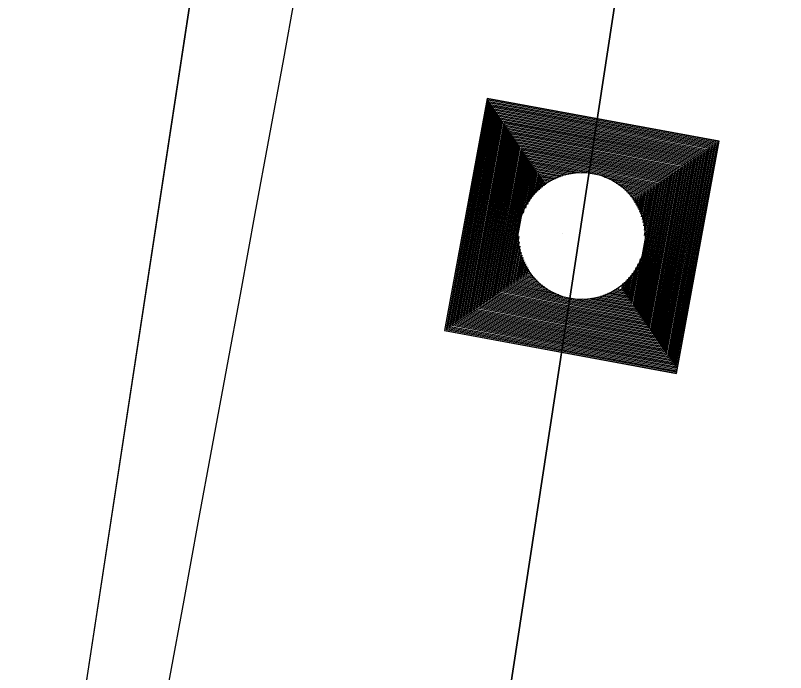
# Model space of a CAD drawing. Extents: x 14104283 to 14120882, y 8635219 to 8671666.
# Drawn here: x 14107901.59 to 14107923.59, y 8639719.51 to 8639738.27 of the extents above; entities that cross this region are included whole.
import ezdxf

# ---------------------------------------------------------------- set-up
doc = ezdxf.new("R2010")
doc.units = 0
for name, color, linetype in [('dsnCellElements', 7, 'Continuous'), ('dsnNonPlotable', 7, 'Continuous'), ('dsnPaintPlaceBrokenLineWhite', 7, 'Continuous'), ('dsnPaintPlaceEdgeLineLeftYellow', 7, 'Continuous'), ('dsnPaintPlaceEdgeLineRightWhite', 7, 'Continuous'), ('dsnShadingPaved', 7, 'Continuous'), ('dsnStdLabel', 7, 'Continuous'), ('dsnStgShadingPrevPav', 7, 'Continuous')]:
    doc.layers.add(name, color=color, linetype=linetype)

msp = doc.modelspace()

# ---------------------------------------------------------------- linework, layer by layer
at = {"layer": 'dsnCellElements'}
msp.add_circle((14107917.77, 8639731.972), 1.815, dxfattribs=at)
at = {"layer": 'dsnNonPlotable'}
msp.add_line((14107917.226, 8639732.032), (14107917.226, 8639732.029), dxfattribs=at)
at = {"layer": 'dsnPaintPlaceBrokenLineWhite'}
msp.add_line((14107897.232, 8639597.803), (14108002.801, 8640289.797), dxfattribs=at)
at = {"layer": 'dsnPaintPlaceEdgeLineLeftYellow'}
msp.add_arc((14088910.944, 8643520.525), 19430.018, 347.6454697, 348.764283, dxfattribs=at)
at = {"layer": 'dsnPaintPlaceEdgeLineRightWhite'}
msp.add_line((14107908.713, 8639752.631), (14107885.369, 8639599.613), dxfattribs=at)
msp.add_arc((14089678.7, 8643364.108), 18658.5, 347.6102117, 348.7760361, dxfattribs=at)
at = {"layer": 'dsnShadingPaved'}
for p, q in [((14107885.369, 8639599.613), (14107990.938, 8640291.607)), ((14108002.801, 8640289.797), (14107897.232, 8639597.803))]:
    msp.add_line(p, q, dxfattribs=at)
for centre, radius, start, end in [((14089678.7, 8643364.108), 18628, 347.714933, 348.7760361), ((14089678.7, 8643364.108), 18640, 347.714933, 348.7760361), ((14088910.944, 8643520.525), 19430.018, 347.6454697, 348.764283), ((14089678.7, 8643364.108), 18658.5, 347.6102117, 348.7760361)]:
    msp.add_arc(centre, radius, start, end, dxfattribs=at)
at = {"layer": 'dsnStdLabel'}
for points in [[(14107920.472, 8639728.048), (14107921.695, 8639734.674), (14107915.068, 8639735.897), (14107913.846, 8639729.27), (14107920.472, 8639728.048)], [(14107920.468, 8639728.048), (14107921.69, 8639734.671), (14107915.071, 8639735.893), (14107913.85, 8639729.273), (14107920.473, 8639728.051)], [(14107920.465, 8639728.049), (14107921.686, 8639734.668), (14107915.074, 8639735.888), (14107913.854, 8639729.276), (14107920.473, 8639728.055)], [(14107920.457, 8639728.206), (14107921.644, 8639734.639), (14107915.103, 8639735.846), (14107913.896, 8639729.305), (14107920.48, 8639728.091)], [(14107920.428, 8639728.248), (14107921.602, 8639734.61), (14107915.132, 8639735.804), (14107913.939, 8639729.335), (14107920.486, 8639728.126)], [(14107920.399, 8639728.29), (14107921.559, 8639734.581), (14107915.161, 8639735.761), (14107913.981, 8639729.364), (14107920.493, 8639728.162)], [(14107920.37, 8639728.333), (14107921.517, 8639734.552), (14107915.191, 8639735.719), (14107914.023, 8639729.393), (14107920.457, 8639728.206)], [(14107920.34, 8639728.375), (14107921.475, 8639734.523), (14107915.22, 8639735.677), (14107914.066, 8639729.422), (14107920.428, 8639728.248)], [(14107920.311, 8639728.417), (14107921.433, 8639734.494), (14107915.249, 8639735.635), (14107914.108, 8639729.451), (14107920.399, 8639728.29)], [(14107920.282, 8639728.459), (14107921.39, 8639734.465), (14107915.278, 8639735.592), (14107914.15, 8639729.48), (14107920.37, 8639728.333)], [(14107920.253, 8639728.502), (14107921.348, 8639734.435), (14107915.307, 8639735.55), (14107914.192, 8639729.509), (14107920.34, 8639728.375)], [(14107920.224, 8639728.544), (14107921.306, 8639734.406), (14107915.336, 8639735.508), (14107914.235, 8639729.538), (14107920.311, 8639728.417)], [(14107920.195, 8639728.586), (14107921.263, 8639734.377), (14107915.365, 8639735.466), (14107914.277, 8639729.567), (14107920.282, 8639728.459)], [(14107920.166, 8639728.629), (14107921.221, 8639734.348), (14107915.394, 8639735.423), (14107914.319, 8639729.597), (14107920.253, 8639728.502)], [(14107920.137, 8639728.671), (14107921.179, 8639734.319), (14107915.423, 8639735.381), (14107914.362, 8639729.626), (14107920.224, 8639728.544)], [(14107920.108, 8639728.713), (14107921.137, 8639734.29), (14107915.453, 8639735.339), (14107914.404, 8639729.655), (14107920.195, 8639728.586)], [(14107920.078, 8639728.755), (14107921.094, 8639734.261), (14107915.482, 8639735.296), (14107914.446, 8639729.684), (14107920.166, 8639728.629)], [(14107920.049, 8639728.798), (14107921.052, 8639734.232), (14107915.511, 8639735.254), (14107914.488, 8639729.713), (14107920.137, 8639728.671)], [(14107920.02, 8639728.84), (14107921.01, 8639734.203), (14107915.54, 8639735.212), (14107914.531, 8639729.742), (14107920.108, 8639728.713)], [(14107919.991, 8639728.882), (14107920.967, 8639734.173), (14107915.569, 8639735.17), (14107914.573, 8639729.771), (14107920.078, 8639728.755)], [(14107919.962, 8639728.924), (14107920.925, 8639734.144), (14107915.598, 8639735.127), (14107914.615, 8639729.8), (14107920.049, 8639728.798)], [(14107919.933, 8639728.967), (14107920.883, 8639734.115), (14107915.627, 8639735.085), (14107914.658, 8639729.829), (14107920.02, 8639728.84)], [(14107919.904, 8639729.009), (14107920.841, 8639734.086), (14107915.656, 8639735.043), (14107914.7, 8639729.859), (14107919.991, 8639728.882)], [(14107919.875, 8639729.051), (14107920.798, 8639734.057), (14107915.685, 8639735), (14107914.742, 8639729.888), (14107919.962, 8639728.924)], [(14107919.846, 8639729.094), (14107920.756, 8639734.028), (14107915.715, 8639734.958), (14107914.784, 8639729.917), (14107919.933, 8639728.967)], [(14107919.816, 8639729.136), (14107920.714, 8639733.999), (14107915.744, 8639734.916), (14107914.827, 8639729.946), (14107919.904, 8639729.009)], [(14107919.787, 8639729.178), (14107920.671, 8639733.97), (14107915.773, 8639734.874), (14107914.869, 8639729.975), (14107919.875, 8639729.051)], [(14107919.758, 8639729.22), (14107920.629, 8639733.941), (14107915.802, 8639734.831), (14107914.911, 8639730.004), (14107919.846, 8639729.094)], [(14107919.729, 8639729.263), (14107920.587, 8639733.911), (14107915.831, 8639734.789), (14107914.954, 8639730.033), (14107919.816, 8639729.136)], [(14107919.7, 8639729.305), (14107920.545, 8639733.882), (14107915.86, 8639734.747), (14107914.996, 8639730.062), (14107919.787, 8639729.178)], [(14107919.671, 8639729.347), (14107920.502, 8639733.853), (14107915.889, 8639734.704), (14107915.038, 8639730.091), (14107919.758, 8639729.22)], [(14107919.642, 8639729.39), (14107920.46, 8639733.824), (14107915.918, 8639734.662), (14107915.08, 8639730.121), (14107919.729, 8639729.263)], [(14107919.613, 8639729.432), (14107920.418, 8639733.795), (14107915.947, 8639734.62), (14107915.123, 8639730.15), (14107919.7, 8639729.305)], [(14107919.584, 8639729.474), (14107920.375, 8639733.766), (14107915.977, 8639734.578), (14107915.165, 8639730.179), (14107919.671, 8639729.347)], [(14107919.554, 8639729.516), (14107920.333, 8639733.737), (14107916.006, 8639734.535), (14107915.207, 8639730.208), (14107919.642, 8639729.39)], [(14107919.525, 8639729.559), (14107920.291, 8639733.708), (14107916.035, 8639734.493), (14107915.25, 8639730.237), (14107919.613, 8639729.432)], [(14107919.496, 8639729.601), (14107920.249, 8639733.679), (14107916.064, 8639734.451), (14107915.292, 8639730.266), (14107919.584, 8639729.474)], [(14107919.467, 8639729.643), (14107920.206, 8639733.649), (14107916.093, 8639734.408), (14107915.334, 8639730.295), (14107919.554, 8639729.516)], [(14107919.438, 8639729.686), (14107920.164, 8639733.62), (14107916.122, 8639734.366), (14107915.376, 8639730.324), (14107919.525, 8639729.559)], [(14107919.409, 8639729.728), (14107920.122, 8639733.591), (14107916.151, 8639734.324), (14107915.419, 8639730.353), (14107919.496, 8639729.601)], [(14107919.38, 8639729.77), (14107920.079, 8639733.562), (14107916.18, 8639734.282), (14107915.461, 8639730.383), (14107919.467, 8639729.643)], [(14107919.351, 8639729.812), (14107920.037, 8639733.533), (14107916.209, 8639734.239), (14107915.503, 8639730.412), (14107919.438, 8639729.686)], [(14107919.322, 8639729.855), (14107919.995, 8639733.504), (14107916.239, 8639734.197), (14107915.546, 8639730.441), (14107919.409, 8639729.728)], [(14107919.292, 8639729.897), (14107919.953, 8639733.475), (14107916.268, 8639734.155), (14107915.588, 8639730.47), (14107919.38, 8639729.77)], [(14107919.263, 8639729.939), (14107919.91, 8639733.446), (14107916.297, 8639734.112), (14107915.63, 8639730.499), (14107919.351, 8639729.812)], [(14107919.234, 8639729.982), (14107919.868, 8639733.417), (14107916.326, 8639734.07), (14107915.672, 8639730.528), (14107919.322, 8639729.855)], [(14107917.757, 8639733.769), (14107916.355, 8639734.028), (14107916.096, 8639732.626)], [(14107917.6, 8639733.761), (14107916.384, 8639733.986), (14107916.16, 8639732.769)], [(14107917.483, 8639733.746), (14107916.413, 8639733.943), (14107916.216, 8639732.874)], [(14107917.384, 8639733.727), (14107916.442, 8639733.901), (14107916.269, 8639732.959)], [(14107917.298, 8639733.706), (14107916.471, 8639733.859), (14107916.319, 8639733.032)], [(14107917.222, 8639733.683), (14107916.501, 8639733.816), (14107916.368, 8639733.095)], [(14107917.152, 8639733.659), (14107916.53, 8639733.774), (14107916.415, 8639733.152)], [(14107917.087, 8639733.634), (14107916.559, 8639733.732), (14107916.461, 8639733.203)], [(14107917.027, 8639733.608), (14107916.588, 8639733.69), (14107916.507, 8639733.25)], [(14107916.971, 8639733.582), (14107916.617, 8639733.647), (14107916.552, 8639733.293)], [(14107916.919, 8639733.555), (14107916.646, 8639733.605), (14107916.596, 8639733.332)], [(14107919.567, 8639731.985), (14107919.826, 8639733.387), (14107918.423, 8639733.646)], [(14107919.559, 8639732.142), (14107919.783, 8639733.358), (14107918.567, 8639733.583)], [(14107916.869, 8639733.527), (14107916.675, 8639733.563), (14107916.639, 8639733.369)], [(14107916.822, 8639733.499), (14107916.704, 8639733.52), (14107916.683, 8639733.403)], [(14107916.777, 8639733.47), (14107916.733, 8639733.478), (14107916.725, 8639733.434)], [(14107919.544, 8639732.26), (14107919.741, 8639733.329), (14107918.672, 8639733.527)], [(14107919.525, 8639732.358), (14107919.699, 8639733.3), (14107918.757, 8639733.474)], [(14107919.504, 8639732.444), (14107919.657, 8639733.271), (14107918.83, 8639733.424)], [(14107919.481, 8639732.521), (14107919.614, 8639733.242), (14107918.893, 8639733.375)], [(14107919.457, 8639732.591), (14107919.572, 8639733.213), (14107918.95, 8639733.328)], [(14107919.432, 8639732.655), (14107919.53, 8639733.184), (14107919.001, 8639733.281)], [(14107919.406, 8639732.715), (14107919.487, 8639733.155), (14107919.048, 8639733.236)], [(14107919.38, 8639732.771), (14107919.445, 8639733.125), (14107919.091, 8639733.191)], [(14107919.353, 8639732.824), (14107919.403, 8639733.096), (14107919.13, 8639733.147)], [(14107919.325, 8639732.873), (14107919.361, 8639733.067), (14107919.167, 8639733.103)], [(14107919.297, 8639732.92), (14107919.318, 8639733.038), (14107919.201, 8639733.06)], [(14107919.268, 8639732.965), (14107919.276, 8639733.009), (14107919.232, 8639733.017)], [(14107915.973, 8639731.959), (14107915.715, 8639730.557), (14107917.117, 8639730.298)], [(14107915.981, 8639731.803), (14107915.757, 8639730.586), (14107916.973, 8639730.362)], [(14107915.997, 8639731.685), (14107915.799, 8639730.615), (14107916.868, 8639730.418)], [(14107916.015, 8639731.586), (14107915.841, 8639730.645), (14107916.783, 8639730.471)], [(14107916.036, 8639731.501), (14107915.884, 8639730.674), (14107916.711, 8639730.521)], [(14107916.059, 8639731.424), (14107915.926, 8639730.703), (14107916.647, 8639730.57)], [(14107916.083, 8639731.354), (14107915.968, 8639730.732), (14107916.59, 8639730.617)], [(14107916.108, 8639731.289), (14107916.011, 8639730.761), (14107916.539, 8639730.663)], [(14107916.134, 8639731.23), (14107916.053, 8639730.79), (14107916.492, 8639730.709)], [(14107916.161, 8639731.174), (14107916.095, 8639730.819), (14107916.45, 8639730.754)], [(14107919.176, 8639730.066), (14107919.381, 8639731.175)], [(14107919.205, 8639730.024), (14107919.444, 8639731.319)], [(14107916.188, 8639731.121), (14107916.137, 8639730.848), (14107916.41, 8639730.798)], [(14107916.216, 8639731.071), (14107916.18, 8639730.877), (14107916.374, 8639730.842)], [(14107916.244, 8639731.024), (14107916.222, 8639730.907), (14107916.34, 8639730.885)], [(14107916.272, 8639730.98), (14107916.264, 8639730.936), (14107916.308, 8639730.927)], [(14107919.118, 8639730.151), (14107919.272, 8639730.985)], [(14107919.147, 8639730.108), (14107919.324, 8639731.071)], [(14107919.001, 8639730.32), (14107919.079, 8639730.741)], [(14107919.03, 8639730.278), (14107919.125, 8639730.793)], [(14107919.06, 8639730.235), (14107919.173, 8639730.849)], [(14107919.089, 8639730.193), (14107919.221, 8639730.913)], [(14107918.914, 8639730.447), (14107918.945, 8639730.612)], [(14107918.943, 8639730.404), (14107918.989, 8639730.652)], [(14107918.972, 8639730.362), (14107919.034, 8639730.695)], [(14107918.389, 8639730.285), (14107919.118, 8639730.151)], [(14107918.453, 8639730.31), (14107919.089, 8639730.193)], [(14107918.513, 8639730.336), (14107919.06, 8639730.235)], [(14107918.569, 8639730.363), (14107919.03, 8639730.278)], [(14107918.621, 8639730.39), (14107919.001, 8639730.32)], [(14107918.671, 8639730.418), (14107918.972, 8639730.362)], [(14107918.718, 8639730.446), (14107918.943, 8639730.404)], [(14107918.763, 8639730.475), (14107918.914, 8639730.447)], [(14107917.783, 8639730.176), (14107919.292, 8639729.897)], [(14107917.94, 8639730.184), (14107919.263, 8639729.939)], [(14107918.058, 8639730.199), (14107919.234, 8639729.982)], [(14107918.156, 8639730.217), (14107919.205, 8639730.024)], [(14107918.242, 8639730.239), (14107919.176, 8639730.066)], [(14107918.319, 8639730.261), (14107919.147, 8639730.108)]]:
    msp.add_lwpolyline(points, dxfattribs=at)
at = {"layer": 'dsnStgShadingPrevPav'}
for centre, radius, start, end in [((14098576.761, 8641447.78), 9456, 348.4493429, 351.6728455), ((14098576.761, 8641447.78), 9468, 347.8072551, 351.6728455), ((14098576.761, 8641447.78), 9468, 348.1945818, 351.6728455), ((14098576.761, 8641447.78), 9488, 348.2025245, 351.6728455), ((14098576.761, 8641447.78), 9488, 348.2025245, 351.6728455), ((14098576.761, 8641447.78), 9512, 348.1761969, 351.6535365), ((14098576.761, 8641447.78), 9512, 348.2120116, 351.6535365), ((14089678.7, 8643364.108), 18616, 348.0148074, 348.7760361), ((14089678.7, 8643364.108), 18616, 348.0148074, 348.7760361), ((14089678.7, 8643364.108), 18628, 347.714997, 348.7760361)]:
    msp.add_arc(centre, radius, start, end, dxfattribs=at)

doc.saveas('drawing.dxf')
